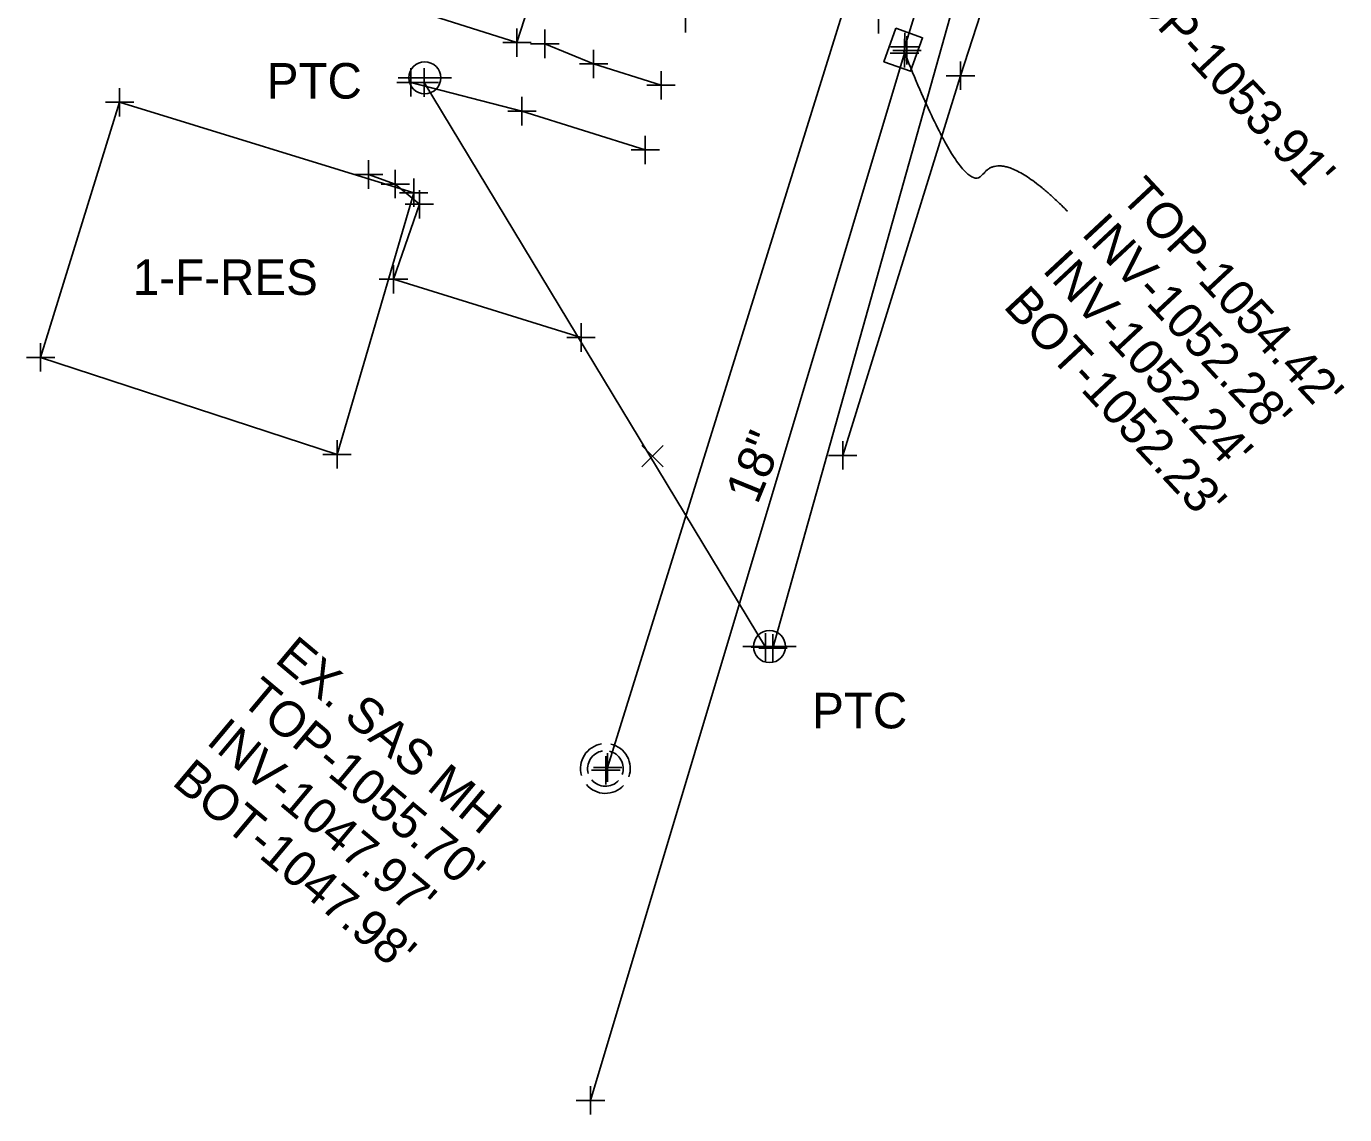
# Model space of a CAD drawing. Extents: x 0 to 1944463, y 0 to 420651.
# Drawn here: x 1943182.3 to 1943367.7, y 416824.5 to 416977.5 of the extents above; entities that cross this region are included whole.
import ezdxf

# ---------------------------------------------------------------- set-up
doc = ezdxf.new("R2010")
doc.units = 0
for name, color, linetype in [('SUR - DRG - Storm Sewer', 7, 'Continuous'), ('SUR - DRG - Storm Sewer - Points - Locators', 7, 'Continuous'), ('SUR - DRG - Storm Sewer Text', 7, 'Continuous'), ('SUR - DTM - Breaklines - Points - Locators', 7, 'Continuous'), ('SUR - NON-TRAN - Buildings', 7, 'Continuous'), ('SUR - NON-TRAN - Buildings - Points - Locators', 7, 'Continuous'), ('SUR - NON-TRAN - Buildings Text', 7, 'Continuous'), ('SUR - TRAN - Features', 7, 'Continuous'), ('SUR - TRAN - Features - Points - Locators', 7, 'Continuous'), ('SUR - UTL - Low Wire Crossings', 7, 'Continuous'), ('SUR - UTL - Overhead Wire Crossings', 7, 'Continuous'), ('SUR - UTL - Overhead Wire Crossings - Points - Locators', 7, 'Continuous'), ('SUR - UTL - Poles and Miscellaneous', 7, 'Continuous'), ('SUR - UTL - Poles and Miscellaneous Text', 7, 'Continuous'), ('SUR - UTL - Sanitary Sewer', 7, 'Continuous'), ('SUR - UTL - Sanitary Sewer - Points - Locators', 7, 'Continuous'), ('SUR - UTL - Sanitary Sewer Text', 7, 'Continuous'), ('SUR - UTL - Water', 7, 'Continuous'), ('SUR - UTL - Water - Points - Locators', 7, 'Continuous')]:
    doc.layers.add(name, color=color, linetype=linetype)

msp = doc.modelspace()

# ---------------------------------------------------------------- linework, layer by layer
at = {"layer": 'SUR - DRG - Storm Sewer'}
msp.add_line((1943305.63, 416974.24), (1943305.63, 416974.24), dxfattribs=at)
for points in [[(1943349.94, 417117.82), (1943305.85, 416974.64)], [(1943304.59, 416977.26), (1943308.35, 416975.92), (1943306.67, 416971.21), (1943302.9, 416972.55), (1943304.59, 416977.26)], [(1943305.8, 416973.76), (1943261.66, 416826.51)]]:
    msp.add_lwpolyline(points, dxfattribs=at)
at = {"layer": 'SUR - DRG - Storm Sewer - Points - Locators'}
for p, q in [((1943305.85, 416974.64), (1943305.85, 416976.64)), ((1943306.14, 416974.15), (1943306.14, 416976.15)), ((1943305.85, 416974.64), (1943303.85, 416974.64)), ((1943306.14, 416974.15), (1943304.14, 416974.15)), ((1943305.8, 416973.76), (1943305.8, 416975.76)), ((1943305.85, 416974.64), (1943307.85, 416974.64)), ((1943305.85, 416974.64), (1943305.85, 416972.64)), ((1943306.14, 416974.15), (1943308.14, 416974.15)), ((1943306.14, 416974.15), (1943306.14, 416972.15)), ((1943305.8, 416973.76), (1943303.8, 416973.76)), ((1943305.8, 416973.76), (1943307.8, 416973.76)), ((1943305.8, 416973.76), (1943305.8, 416971.76)), ((1943261.66, 416826.51), (1943261.66, 416828.51)), ((1943261.66, 416826.51), (1943259.66, 416826.51)), ((1943261.66, 416826.51), (1943263.66, 416826.51)), ((1943261.66, 416826.51), (1943261.66, 416824.51))]:
    msp.add_line(p, q, dxfattribs=at)
at = {"layer": 'SUR - DRG - Storm Sewer Text'}
msp.add_open_spline([(1943328.71, 416951.55), (1943319.66, 416960.6), (1943314.14, 416952.96), (1943305.63, 416974.24)], degree=2, dxfattribs=at)
at = {"layer": 'SUR - DTM - Breaklines - Points - Locators'}
msp.add_line((1943302.15, 416978.52), (1943302.15, 416976.52), dxfattribs=at)
at = {"layer": 'SUR - NON-TRAN - Buildings'}
for points in [[(1943257.55, 416994.56), (1943198.51, 417012.89), (1943192.85, 416993.76), (1943251.31, 416975.24)], [(1943236.8, 416954.13), (1943195.45, 416966.86), (1943184.34, 416930.98), (1943226.02, 416917.34)]]:
    msp.add_lwpolyline(points, close=True, dxfattribs=at)
at = {"layer": 'SUR - NON-TRAN - Buildings - Points - Locators'}
for p, q in [((1943251.31, 416975.24), (1943251.31, 416977.24)), ((1943251.31, 416975.24), (1943249.31, 416975.24)), ((1943251.31, 416975.24), (1943253.31, 416975.24)), ((1943251.31, 416975.24), (1943251.31, 416973.24)), ((1943195.45, 416966.86), (1943195.45, 416968.86)), ((1943195.45, 416966.86), (1943193.45, 416966.86)), ((1943195.45, 416966.86), (1943197.45, 416966.86)), ((1943195.45, 416966.86), (1943195.45, 416964.86)), ((1943236.8, 416954.13), (1943236.8, 416956.13)), ((1943236.8, 416954.13), (1943234.8, 416954.13)), ((1943236.8, 416954.13), (1943238.8, 416954.13)), ((1943236.8, 416954.13), (1943236.8, 416952.13)), ((1943184.34, 416930.98), (1943184.34, 416932.98)), ((1943184.34, 416930.98), (1943182.34, 416930.98)), ((1943184.34, 416930.98), (1943186.34, 416930.98)), ((1943184.34, 416930.98), (1943184.34, 416928.98)), ((1943226.02, 416917.34), (1943226.02, 416919.34)), ((1943226.02, 416917.34), (1943224.02, 416917.34)), ((1943226.02, 416917.34), (1943228.02, 416917.34)), ((1943226.02, 416917.34), (1943226.02, 416915.34))]:
    msp.add_line(p, q, dxfattribs=at)
at = {"layer": 'SUR - TRAN - Features'}
for points in [[(1943271.57, 416969.25), (1943262.09, 416972.25), (1943255.24, 416975.07)], [(1943236.41, 416969.65), (1943252.01, 416965.6), (1943269.35, 416960.15)], [(1943260.33, 416933.78), (1943233.96, 416941.96), (1943237.6, 416952.51), (1943234.2, 416955.35), (1943230.44, 416956.7)]]:
    msp.add_lwpolyline(points, dxfattribs=at)
at = {"layer": 'SUR - TRAN - Features - Points - Locators'}
for p, q in [((1943275, 416978.68), (1943275, 416976.68)), ((1943255.24, 416975.07), (1943255.24, 416977.07)), ((1943255.24, 416975.07), (1943253.24, 416975.07)), ((1943255.24, 416975.07), (1943257.24, 416975.07)), ((1943255.24, 416975.07), (1943255.24, 416973.07)), ((1943262.09, 416972.25), (1943262.09, 416974.25)), ((1943262.09, 416972.25), (1943260.09, 416972.25)), ((1943262.09, 416972.25), (1943264.09, 416972.25)), ((1943262.09, 416972.25), (1943262.09, 416970.25)), ((1943236.41, 416969.65), (1943236.41, 416971.65)), ((1943271.57, 416969.25), (1943271.57, 416971.25)), ((1943236.41, 416969.65), (1943234.41, 416969.65)), ((1943236.41, 416969.65), (1943238.41, 416969.65)), ((1943236.41, 416969.65), (1943236.41, 416967.65)), ((1943271.57, 416969.25), (1943269.57, 416969.25)), ((1943271.57, 416969.25), (1943273.57, 416969.25)), ((1943271.57, 416969.25), (1943271.57, 416967.25)), ((1943252.01, 416965.6), (1943252.01, 416967.6)), ((1943252.01, 416965.6), (1943250.01, 416965.6)), ((1943252.01, 416965.6), (1943254.01, 416965.6)), ((1943252.01, 416965.6), (1943252.01, 416963.6)), ((1943269.35, 416960.15), (1943269.35, 416962.15)), ((1943269.35, 416960.15), (1943267.35, 416960.15)), ((1943269.35, 416960.15), (1943271.35, 416960.15)), ((1943269.35, 416960.15), (1943269.35, 416958.15)), ((1943230.44, 416956.7), (1943230.44, 416958.7)), ((1943234.2, 416955.35), (1943234.2, 416957.35)), ((1943230.44, 416956.7), (1943228.44, 416956.7)), ((1943230.44, 416956.7), (1943232.44, 416956.7)), ((1943230.44, 416956.7), (1943230.44, 416954.7)), ((1943234.2, 416955.35), (1943232.2, 416955.35)), ((1943234.2, 416955.35), (1943236.2, 416955.35)), ((1943234.2, 416955.35), (1943234.2, 416953.35)), ((1943237.6, 416952.51), (1943237.6, 416954.51)), ((1943237.6, 416952.51), (1943235.6, 416952.51)), ((1943237.6, 416952.51), (1943239.6, 416952.51)), ((1943237.6, 416952.51), (1943237.6, 416950.51)), ((1943233.96, 416941.96), (1943233.96, 416943.96)), ((1943233.96, 416941.96), (1943231.96, 416941.96)), ((1943233.96, 416941.96), (1943235.96, 416941.96)), ((1943233.96, 416941.96), (1943233.96, 416939.96)), ((1943260.33, 416933.78), (1943260.33, 416935.78)), ((1943260.33, 416933.78), (1943258.33, 416933.78)), ((1943260.33, 416933.78), (1943262.33, 416933.78)), ((1943260.33, 416933.78), (1943260.33, 416931.78))]:
    msp.add_line(p, q, dxfattribs=at)
at = {"layer": 'SUR - UTL - Low Wire Crossings'}
for p, q in [((1943268.88, 416918.58), (1943271.88, 416915.58)), ((1943271.88, 416918.58), (1943268.88, 416915.58)), ((1943270.38, 416917.08), (1943270.38, 416917.08))]:
    msp.add_line(p, q, dxfattribs=at)
at = {"layer": 'SUR - UTL - Overhead Wire Crossings'}
for points in [[(1943334.41, 417057.87), (1943287.31, 416890.09)], [(1943286.24, 416890.22), (1943238.29, 416969.63)]]:
    msp.add_lwpolyline(points, dxfattribs=at)
at = {"layer": 'SUR - UTL - Overhead Wire Crossings - Points - Locators'}
for p, q in [((1943238.29, 416969.63), (1943238.29, 416971.63)), ((1943238.29, 416969.63), (1943236.29, 416969.63)), ((1943238.29, 416969.63), (1943240.29, 416969.63)), ((1943238.29, 416969.63), (1943238.29, 416967.63)), ((1943286.24, 416890.22), (1943286.24, 416892.22)), ((1943287.31, 416890.09), (1943287.31, 416892.09)), ((1943286.24, 416890.22), (1943284.24, 416890.22)), ((1943287.31, 416890.09), (1943285.31, 416890.09)), ((1943286.24, 416890.22), (1943288.24, 416890.22)), ((1943286.24, 416890.22), (1943286.24, 416888.22)), ((1943287.31, 416890.09), (1943289.31, 416890.09)), ((1943287.31, 416890.09), (1943287.31, 416888.09))]:
    msp.add_line(p, q, dxfattribs=at)
at = {"layer": 'SUR - UTL - Poles and Miscellaneous'}
for p, q in [((1943238.35, 416970.3), (1943234.6, 416970.3)), ((1943238.35, 416970.3), (1943242.1, 416970.3)), ((1943286.82, 416890.32), (1943283.07, 416890.32)), ((1943286.82, 416890.32), (1943290.57, 416890.32))]:
    msp.add_line(p, q, dxfattribs=at)
for centre in [(1943238.35, 416970.3), (1943286.82, 416890.32)]:
    msp.add_circle(centre, 2.25, dxfattribs=at)
at = {"layer": 'SUR - UTL - Sanitary Sewer'}
msp.add_lwpolyline([(1943264.06, 416873.32), (1943353.81, 417161.53)], dxfattribs=at)
for radius, start, end in [(3.5, 98.9594, 196.2542), (3.5, 340.5532, 76.9994), (2.5, 99.7619, 196.2001), (2.5, 340.5504, 77.0954), (3.5, 220.3962, 317.1893), (2.5, 220.3142, 317.1488)]:
    msp.add_arc((1943263.75, 416873.18), radius, start, end, dxfattribs=at)
at = {"layer": 'SUR - UTL - Sanitary Sewer - Points - Locators'}
for p, q in [((1943263.81, 416872.93), (1943263.81, 416874.93)), ((1943264.06, 416873.32), (1943264.06, 416875.32)), ((1943263.81, 416872.93), (1943261.81, 416872.93)), ((1943264.06, 416873.32), (1943262.06, 416873.32)), ((1943263.81, 416872.93), (1943265.81, 416872.93)), ((1943263.81, 416872.93), (1943263.81, 416870.93)), ((1943264.06, 416873.32), (1943266.06, 416873.32)), ((1943264.06, 416873.32), (1943264.06, 416871.32))]:
    msp.add_line(p, q, dxfattribs=at)
at = {"layer": 'SUR - UTL - Water'}
msp.add_lwpolyline([(1943364.11, 417112), (1943359.8, 417102.43), (1943342.77, 417064.33), (1943321.53, 416994.9), (1943313.67, 416970.58), (1943297.11, 416917.21)], dxfattribs=at)
at = {"layer": 'SUR - UTL - Water - Points - Locators'}
for p, q in [((1943313.67, 416970.58), (1943313.67, 416972.58)), ((1943313.67, 416970.58), (1943311.67, 416970.58)), ((1943313.67, 416970.58), (1943315.67, 416970.58)), ((1943313.67, 416970.58), (1943313.67, 416968.58)), ((1943297.11, 416917.21), (1943297.11, 416919.21)), ((1943297.11, 416917.21), (1943295.11, 416917.21)), ((1943297.11, 416917.21), (1943299.11, 416917.21)), ((1943297.11, 416917.21), (1943297.11, 416915.21))]:
    msp.add_line(p, q, dxfattribs=at)

# ---------------------------------------------------------------- texts
at = {"layer": 'SUR - DRG - Storm Sewer Text'}
for s, rotation, p in [("TOP-1053.91'", 313, (1943334.83, 416984.22)), ("TOP-1054.42'", 313, (1943336.01, 416953.41)), ("INV-1052.28'", 313, (1943330.53, 416948.3)), ("INV-1052.24'", 313, (1943325.04, 416943.18)), ("BOT-1052.23'", 313, (1943319.56, 416938.07)), ('18"', 67.7939, (1943285.12, 416910.17))]:
    msp.add_text(s, height=5, rotation=rotation, dxfattribs=at).set_placement(p)
at = {"layer": 'SUR - NON-TRAN - Buildings Text'}
msp.add_text('1-F-RES', height=5, dxfattribs=at).set_placement((1943197.31, 416939.76))
at = {"layer": 'SUR - UTL - Poles and Miscellaneous Text'}
for p in [(1943216.14, 416967.37), (1943292.82, 416878.82)]:
    msp.add_text('PTC', height=5, dxfattribs=at).set_placement(p)
at = {"layer": 'SUR - UTL - Sanitary Sewer Text'}
for s, p in [('EX. SAS MH', (1943217.11, 416888.26)), ("TOP-1055.70'", (1943212.29, 416882.51)), ("INV-1047.97'", (1943207.47, 416876.77)), ("BOT-1047.98'", (1943202.65, 416871.02))]:
    msp.add_text(s, height=5, rotation=320.0062, dxfattribs=at).set_placement(p)

doc.saveas('drawing.dxf')
